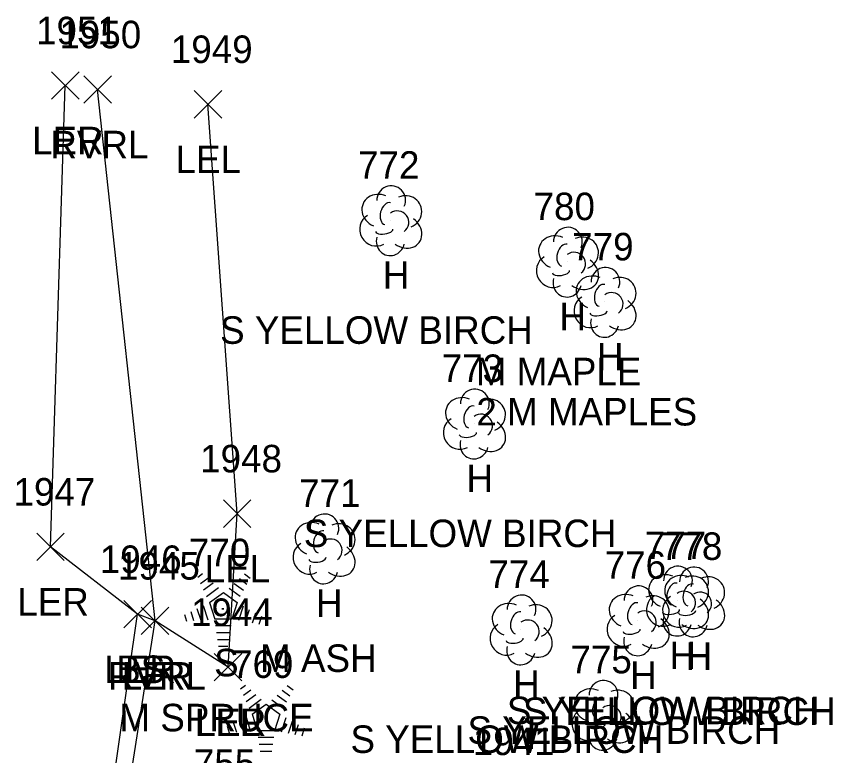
# Model space of a CAD drawing. Extents: x 1545627 to 1546562, y 571176 to 576667.
# Drawn here: x 1546287.6 to 1546346.9, y 572347.5 to 572401.2 of the extents above; entities that cross this region are included whole.
import ezdxf

# ---------------------------------------------------------------- set-up
doc = ezdxf.new("R2010")
doc.units = 0
for name, color, linetype in [('L_A', 7, 'Continuous'), ('L_C', 7, 'Continuous'), ('L_I', 7, 'Continuous'), ('L_TIC', 7, 'Continuous'), ('LARO', 7, 'Continuous'), ('LAWE', 7, 'Continuous'), ('LELB', 7, 'Continuous'), ('LTC', 7, 'Continuous'), ('LTD', 7, 'Continuous')]:
    doc.layers.add(name, color=color, linetype=linetype)

msp = doc.modelspace()

# ---------------------------------------------------------------- linework, layer by layer
at = {"layer": 'L_TIC'}
for points in [[(1546290.116, 572395.167), (1546292.116, 572397.167)], [(1546292.116, 572395.167), (1546290.116, 572397.167)], [(1546292.462, 572394.876), (1546294.462, 572396.876)], [(1546294.462, 572394.876), (1546292.462, 572396.876)], [(1546300.489, 572393.805), (1546302.489, 572395.805)], [(1546302.489, 572393.805), (1546300.489, 572395.805)], [(1546302.613, 572364.046), (1546304.613, 572366.046)], [(1546304.613, 572364.046), (1546302.613, 572366.046)], [(1546289.042, 572361.636), (1546291.042, 572363.636)], [(1546291.042, 572361.636), (1546289.042, 572363.636)], [(1546295.372, 572356.734), (1546297.372, 572358.734)], [(1546297.372, 572356.734), (1546295.372, 572358.734)], [(1546295.372, 572356.734), (1546297.372, 572358.734)], [(1546297.372, 572356.734), (1546295.372, 572358.734)], [(1546296.64, 572356.253), (1546298.64, 572358.253)], [(1546298.64, 572356.253), (1546296.64, 572358.253)], [(1546296.64, 572356.253), (1546298.64, 572358.253)], [(1546298.64, 572356.253), (1546296.64, 572358.253)], [(1546301.946, 572352.882), (1546303.946, 572354.882)], [(1546303.946, 572352.882), (1546301.946, 572354.882)], [(1546301.946, 572352.882), (1546303.946, 572354.882)], [(1546303.946, 572352.882), (1546301.946, 572354.882)]]:
    msp.add_lwpolyline(points, dxfattribs=at)
at = {"layer": 'LARO'}
for points in [[(1546302.946, 572353.882), (1546297.64, 572357.253), (1546296.372, 572357.734), (1546290.042, 572362.636), (1546291.116, 572396.167)], [(1546302.946, 572353.882), (1546303.613, 572365.046), (1546301.489, 572394.805)]]:
    msp.add_lwpolyline(points, dxfattribs=at)
at = {"layer": 'LAWE'}
msp.add_lwpolyline([(1546294.332, 572336.048), (1546297.64, 572357.253), (1546293.462, 572395.876)], dxfattribs=at)
at = {"layer": 'LELB'}
msp.add_lwpolyline([(1546323.042, 572293.51), (1546311.037, 572316.372), (1546293.177, 572335.64), (1546296.372, 572357.734)], dxfattribs=at)
at = {"layer": 'LTC'}
for p, q in [((1546300.744, 572360.43), (1546301.099, 572360.687)), ((1546304.142, 572360.67), (1546304.561, 572360.366)), ((1546300.954, 572359.964), (1546301.483, 572360.348)), ((1546301.163, 572359.498), (1546301.867, 572360.01)), ((1546303.4, 572359.973), (1546304.079, 572359.48)), ((1546303.771, 572360.322), (1546304.321, 572359.923)), ((1546301.373, 572359.033), (1546302.251, 572359.671)), ((1546303.029, 572359.625), (1546303.839, 572359.036)), ((1546301.597, 572358.578), (1546302.609, 572359.312)), ((1546302.609, 572359.312), (1546303.606, 572358.587)), ((1546301.143, 572358.358), (1546301.474, 572357.339)), ((1546301.597, 572358.578), (1546301.984, 572357.384)), ((1546303.606, 572358.587), (1546303.215, 572357.384)), ((1546304.044, 572358.316), (1546303.706, 572357.277)), ((1546299.776, 572357.709), (1546299.929, 572357.241)), ((1546300.232, 572357.926), (1546300.444, 572357.274)), ((1546300.687, 572358.142), (1546300.959, 572357.307)), ((1546304.488, 572358.066), (1546304.201, 572357.181)), ((1546304.933, 572357.816), (1546304.696, 572357.086)), ((1546305.377, 572357.566), (1546305.19, 572356.991)), ((1546303.215, 572357.384), (1546301.984, 572357.384)), ((1546303.176, 572356.884), (1546302.032, 572356.884)), ((1546303.093, 572356.384), (1546302.104, 572356.384)), ((1546303.009, 572355.884), (1546302.177, 572355.884)), ((1546302.925, 572355.384), (1546302.25, 572355.384)), ((1546303.855, 572352.312), (1546304.209, 572352.569)), ((1546304.064, 572351.846), (1546304.594, 572352.231)), ((1546307.253, 572352.552), (1546307.672, 572352.248)), ((1546304.274, 572351.381), (1546304.978, 572351.892)), ((1546306.511, 572351.856), (1546307.19, 572351.362)), ((1546306.882, 572352.204), (1546307.431, 572351.805)), ((1546304.484, 572350.915), (1546305.362, 572351.553)), ((1546304.708, 572350.46), (1546305.72, 572351.194)), ((1546305.72, 572351.194), (1546306.717, 572350.469)), ((1546306.14, 572351.507), (1546306.949, 572350.918)), ((1546304.708, 572350.46), (1546305.095, 572349.266)), ((1546306.717, 572350.469), (1546306.326, 572349.266)), ((1546303.798, 572350.024), (1546304.069, 572349.189)), ((1546304.254, 572350.241), (1546304.584, 572349.221)), ((1546307.154, 572350.198), (1546306.816, 572349.159)), ((1546307.599, 572349.948), (1546307.311, 572349.063)), ((1546302.887, 572349.591), (1546303.039, 572349.123)), ((1546303.343, 572349.808), (1546303.554, 572349.156)), ((1546306.326, 572349.266), (1546305.095, 572349.266)), ((1546308.044, 572349.698), (1546307.806, 572348.968)), ((1546308.488, 572349.448), (1546308.301, 572348.873)), ((1546306.287, 572348.766), (1546305.143, 572348.766)), ((1546306.204, 572348.266), (1546305.215, 572348.266)), ((1546306.12, 572347.766), (1546305.288, 572347.766))]:
    msp.add_line(p, q, dxfattribs=at)
at = {"layer": 'LTD'}
for p, q in [((1546314.764, 572386.39), (1546314.764, 572386.39)), ((1546314.764, 572386.39), (1546314.764, 572386.39)), ((1546327.613, 572383.38), (1546327.613, 572383.38)), ((1546327.613, 572383.38), (1546327.613, 572383.38)), ((1546330.344, 572380.454), (1546330.344, 572380.454)), ((1546330.344, 572380.454), (1546330.344, 572380.454)), ((1546320.848, 572371.615), (1546320.848, 572371.615)), ((1546320.848, 572371.615), (1546320.848, 572371.615)), ((1546309.911, 572362.54), (1546309.911, 572362.54)), ((1546309.911, 572362.54), (1546309.911, 572362.54)), ((1546335.614, 572358.742), (1546335.614, 572358.742)), ((1546335.614, 572358.742), (1546335.614, 572358.742)), ((1546336.786, 572358.682), (1546336.786, 572358.682)), ((1546336.786, 572358.682), (1546336.786, 572358.682)), ((1546332.75, 572357.311), (1546332.75, 572357.311)), ((1546332.75, 572357.311), (1546332.75, 572357.311)), ((1546324.244, 572356.651), (1546324.244, 572356.651)), ((1546324.244, 572356.651), (1546324.244, 572356.651)), ((1546330.207, 572350.439), (1546330.207, 572350.439)), ((1546330.207, 572350.439), (1546330.207, 572350.439))]:
    msp.add_line(p, q, dxfattribs=at)
for centre in [(1546314.811, 572387.824), (1546327.66, 572384.814), (1546330.391, 572381.888), (1546320.895, 572373.049), (1546309.958, 572363.974), (1546335.661, 572360.176), (1546336.833, 572360.115), (1546332.797, 572358.745), (1546324.29, 572358.085), (1546330.254, 572351.873)]:
    msp.add_arc(centre, 1.047, 335.52715, 180.95627, dxfattribs=at)
for centre, major_axis, ratio, start_param, end_param in [((1546313.972, 572387.057), (1.21, -0.512), 0.895232, 1.570796, 4.712389), ((1546315.805, 572386.974), (-1.141, -0.483), 0.949671, 1.570796, 4.712389), ((1546314.555, 572386.849), (-0.208, -0.792), 0.645439, 3.141593, 6.283185), ((1546313.681, 572385.682), (0.584, -1.042), 0.959034, 3.141593, 6.283185), ((1546315.264, 572386.224), (-0.5, 0.667), 0.989748, 3.141593, 6.283185), ((1546315.764, 572385.557), (-1.09, 0.792), 0.841452, 1.570796, 4.712389), ((1546314.306, 572385.64), (-0.625, -0.083), 0.423636, 0, 3.141593), ((1546314.764, 572384.89), (0.265, 1.061), 0.942809, 1.570796, 4.712389), ((1546326.821, 572384.046), (1.21, -0.512), 0.895232, 1.570796, 4.712389), ((1546328.655, 572383.963), (-1.141, -0.483), 0.949671, 1.570796, 4.712389), ((1546327.405, 572383.838), (-0.208, -0.792), 0.645439, 3.141593, 6.283185), ((1546326.53, 572382.671), (0.584, -1.042), 0.959034, 3.141593, 6.283185), ((1546328.113, 572383.213), (-0.5, 0.667), 0.989748, 3.141593, 6.283185), ((1546328.613, 572382.547), (-1.09, 0.792), 0.841452, 1.570796, 4.712389), ((1546327.155, 572382.63), (-0.625, -0.083), 0.423636, 0, 3.141593), ((1546327.613, 572381.88), (0.265, 1.061), 0.942809, 1.570796, 4.712389), ((1546329.552, 572381.12), (1.21, -0.512), 0.895232, 1.570796, 4.712389), ((1546331.385, 572381.037), (-1.141, -0.483), 0.949671, 1.570796, 4.712389), ((1546330.135, 572380.912), (-0.208, -0.792), 0.645439, 3.141593, 6.283185), ((1546329.261, 572379.745), (0.584, -1.042), 0.959034, 3.141593, 6.283185), ((1546330.844, 572380.287), (-0.5, 0.667), 0.989748, 3.141593, 6.283185), ((1546331.344, 572379.621), (-1.09, 0.792), 0.841452, 1.570796, 4.712389), ((1546329.886, 572379.704), (-0.625, -0.083), 0.423636, 0, 3.141593), ((1546330.344, 572378.954), (0.265, 1.061), 0.942809, 1.570796, 4.712389), ((1546320.057, 572372.281), (1.21, -0.512), 0.895232, 1.570796, 4.712389), ((1546321.89, 572372.198), (-1.141, -0.483), 0.949671, 1.570796, 4.712389), ((1546320.64, 572372.073), (-0.208, -0.792), 0.645439, 3.141593, 6.283185), ((1546319.765, 572370.906), (0.584, -1.042), 0.959034, 3.141593, 6.283185), ((1546321.349, 572371.448), (-0.5, 0.667), 0.989748, 3.141593, 6.283185), ((1546321.849, 572370.782), (-1.09, 0.792), 0.841452, 1.570796, 4.712389), ((1546320.39, 572370.865), (-0.625, -0.083), 0.423636, 0, 3.141593), ((1546320.849, 572370.115), (0.265, 1.061), 0.942809, 1.570796, 4.712389), ((1546309.119, 572363.206), (1.21, -0.512), 0.895232, 1.570796, 4.712389), ((1546310.953, 572363.123), (-1.141, -0.483), 0.949671, 1.570796, 4.712389), ((1546309.703, 572362.998), (-0.208, -0.792), 0.645439, 3.141593, 6.283185), ((1546310.411, 572362.373), (-0.5, 0.667), 0.989748, 3.141593, 6.283185), ((1546308.828, 572361.831), (0.584, -1.042), 0.959034, 3.141593, 6.283185), ((1546310.911, 572361.707), (-1.09, 0.792), 0.841452, 1.570796, 4.712389), ((1546309.453, 572361.79), (-0.625, -0.083), 0.423636, 0, 3.141593), ((1546309.911, 572361.04), (0.265, 1.061), 0.942809, 1.570796, 4.712389), ((1546334.822, 572359.409), (1.21, -0.512), 0.895232, 1.570796, 4.712389), ((1546335.994, 572359.348), (1.21, -0.512), 0.895232, 1.570796, 4.712389), ((1546336.655, 572359.326), (-1.141, -0.483), 0.949671, 1.570796, 4.712389), ((1546337.827, 572359.265), (-1.141, -0.483), 0.949671, 1.570796, 4.712389), ((1546335.405, 572359.201), (-0.208, -0.792), 0.645439, 3.141593, 6.283185), ((1546336.577, 572359.14), (-0.208, -0.792), 0.645439, 3.141593, 6.283185), ((1546336.114, 572358.576), (-0.5, 0.667), 0.989748, 3.141593, 6.283185), ((1546337.286, 572358.515), (-0.5, 0.667), 0.989748, 3.141593, 6.283185), ((1546331.959, 572357.977), (1.21, -0.512), 0.895232, 1.570796, 4.712389), ((1546334.531, 572358.034), (0.584, -1.042), 0.959034, 3.141593, 6.283185), ((1546333.792, 572357.894), (-1.141, -0.483), 0.949671, 1.570796, 4.712389), ((1546335.703, 572357.973), (0.584, -1.042), 0.959034, 3.141593, 6.283185), ((1546336.614, 572357.909), (-1.09, 0.792), 0.841452, 1.570796, 4.712389), ((1546337.786, 572357.848), (-1.09, 0.792), 0.841452, 1.570796, 4.712389), ((1546323.452, 572357.317), (1.21, -0.512), 0.895232, 1.570796, 4.712389), ((1546325.285, 572357.234), (-1.141, -0.483), 0.949671, 1.570796, 4.712389), ((1546332.542, 572357.769), (-0.208, -0.792), 0.645439, 3.141593, 6.283185), ((1546324.035, 572357.109), (-0.208, -0.792), 0.645439, 3.141593, 6.283185), ((1546331.667, 572356.602), (0.584, -1.042), 0.959034, 3.141593, 6.283185), ((1546333.25, 572357.144), (-0.5, 0.667), 0.989748, 3.141593, 6.283185), ((1546335.156, 572357.992), (-0.625, -0.083), 0.423636, 0, 3.141593), ((1546336.328, 572357.931), (-0.625, -0.083), 0.423636, 0, 3.141593), ((1546323.16, 572355.942), (0.584, -1.042), 0.959034, 3.141593, 6.283185), ((1546324.744, 572356.484), (-0.5, 0.667), 0.989748, 3.141593, 6.283185), ((1546333.75, 572356.478), (-1.09, 0.792), 0.841452, 1.570796, 4.712389), ((1546335.614, 572357.242), (0.265, 1.061), 0.942809, 1.570796, 4.712389), ((1546336.786, 572357.182), (0.265, 1.061), 0.942809, 1.570796, 4.712389), ((1546325.244, 572355.818), (-1.09, 0.792), 0.841452, 1.570796, 4.712389), ((1546332.292, 572356.561), (-0.625, -0.083), 0.423636, 0, 3.141593), ((1546323.785, 572355.901), (-0.625, -0.083), 0.423636, 0, 3.141593), ((1546332.751, 572355.811), (0.265, 1.061), 0.942809, 1.570796, 4.712389), ((1546324.244, 572355.151), (0.265, 1.061), 0.942809, 1.570796, 4.712389), ((1546329.416, 572351.106), (1.21, -0.512), 0.895232, 1.570796, 4.712389), ((1546331.249, 572351.023), (-1.141, -0.483), 0.949671, 1.570796, 4.712389), ((1546329.999, 572350.898), (-0.208, -0.792), 0.645439, 3.141593, 6.283185), ((1546330.708, 572350.273), (-0.5, 0.667), 0.989748, 3.141593, 6.283185), ((1546329.124, 572349.731), (0.584, -1.042), 0.959034, 3.141593, 6.283185), ((1546331.208, 572349.606), (-1.09, 0.792), 0.841452, 1.570796, 4.712389), ((1546329.749, 572349.689), (-0.625, -0.083), 0.423636, 0, 3.141593), ((1546330.208, 572348.939), (0.265, 1.061), 0.942809, 1.570796, 4.712389)]:
    msp.add_ellipse(centre, major_axis=major_axis, ratio=ratio, start_param=start_param, end_param=end_param, dxfattribs=at)

# ---------------------------------------------------------------- texts
at = {"layer": 'L_A'}
for s, p in [('LER', (1546288.698, 572391.167)), ('RVRL', (1546290.029, 572390.876)), ('LEL', (1546299.127, 572389.805)), ('H', (1546314.197, 572381.39)), ('H', (1546327.046, 572378.38)), ('H', (1546329.777, 572375.454)), ('H', (1546320.282, 572366.615)), ('LEL', (1546301.251, 572360.046)), ('LER', (1546287.625, 572357.636)), ('H', (1546309.344, 572357.54)), ('S', (1546301.935, 572353.222)), ('H', (1546335.047, 572353.742)), ('H', (1546336.219, 572353.682)), ('LER', (1546293.955, 572352.734)), ('BS', (1546294.813, 572352.734)), ('RVRL', (1546294.207, 572352.253)), ('LER', (1546295.222, 572352.253)), ('H', (1546332.183, 572352.311)), ('H', (1546323.677, 572351.651)), ('LER', (1546300.528, 572348.882)), ('LEL', (1546300.584, 572348.882))]:
    msp.add_text(s, height=2, dxfattribs=at).set_placement(p)
at = {"layer": 'L_C'}
for s, p in [('S YELLOW BIRCH', (1546302.37, 572377.39)), ('M MAPLE', (1546320.967, 572374.38)), ('2 M MAPLES', (1546321.005, 572371.454)), ('S YELLOW BIRCH', (1546308.455, 572362.615)), ('M ASH', (1546305.281, 572353.54)), ('S YELLOW BIRCH', (1546323.22, 572349.742)), ('S YELLOW BIRCH', (1546324.392, 572349.682)), ('M SPRUCE', (1546295.053, 572349.222)), ('S YELLOW BIRCH', (1546320.357, 572348.311)), ('S YELLOW BIRCH', (1546311.85, 572347.651))]:
    msp.add_text(s, height=2, dxfattribs=at).set_placement(p)
at = {"layer": 'L_I'}
for s, p in [('1951', (1546288.99, 572399.167)), ('1950', (1546290.683, 572398.876)), ('1949', (1546298.788, 572397.805)), ('772', (1546312.402, 572389.39)), ('780', (1546325.164, 572386.38)), ('779', (1546327.974, 572383.454)), ('773', (1546318.486, 572374.615)), ('1948', (1546300.92, 572368.046)), ('1947', (1546287.349, 572365.636)), ('771', (1546308.116, 572365.54)), ('777', (1546333.252, 572361.742)), ('778', (1546334.424, 572361.682)), ('770', (1546300.1, 572361.222)), ('1946', (1546293.624, 572360.734)), ('1946', (1546293.624, 572360.734)), ('776', (1546330.333, 572360.311)), ('1945', (1546294.947, 572360.253)), ('1945', (1546294.947, 572360.253)), ('774', (1546321.881, 572359.651)), ('1944', (1546300.253, 572356.882)), ('1944', (1546300.253, 572356.882)), ('775', (1546327.845, 572353.439)), ('769', (1546303.242, 572353.104)), ('1941', (1546320.744, 572347.496)), ('755', (1546300.462, 572345.917))]:
    msp.add_text(s, height=2, dxfattribs=at).set_placement(p)
at = {"layer": 'LTC'}
for p in [(1546302.491, 572358.326), (1546305.602, 572350.208)]:
    msp.add_text('.', height=1.037, rotation=270, dxfattribs=at).set_placement(p)

doc.saveas('drawing.dxf')
